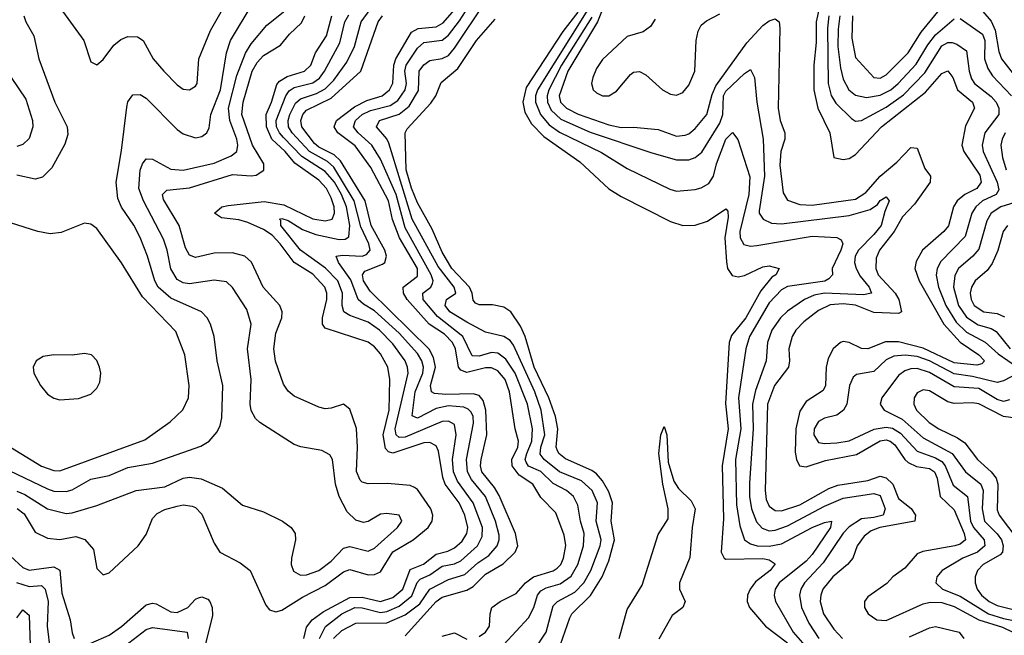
# Model space of a CAD drawing. Header units: inches. Extents: x 884549 to 1028252, y 526810 to 653624.
# Tile 746 of 1056: x 1002319 to 1005513, y 590440 to 592437. Entities that reach past the tile are written whole.
import ezdxf

# ---------------------------------------------------------------- set-up
doc = ezdxf.new("R2010")
doc.units = ezdxf.units.IN
doc.header["$MEASUREMENT"] = 0
doc.layers.add('B0509', color=7, linetype='Continuous')

msp = doc.modelspace()

# ---------------------------------------------------------------- linework, layer by layer
at = {"layer": 'B0509', "color": 5}
for points, elevation in [([(1002450, 592477.4), (1002526.9, 592370), (1002550, 592301), (1002570, 592290.8), (1002590, 592307.7), (1002625.2, 592354.8), (1002647.1, 592372.8), (1002670, 592382.4), (1002702, 592382), (1002720.3, 592370), (1002752, 592310), (1002786.5, 592270), (1002830, 592226.4), (1002850, 592212.4), (1002870, 592209.3), (1002890, 592221.7), (1002895, 592230), (1002900.8, 592310), (1002937.9, 592402.1), (1003003.2, 592516.8)], 2180), ([(1003850, 590367.2), (1003970, 590497), (1003987, 590530), (1003999.1, 590570), (1004010, 590584.1), (1004026.4, 590593.6), (1004072.7, 590607.3), (1004107.8, 590632.2), (1004129.2, 590670), (1004147.8, 590730), (1004150, 590769.9), (1004138.2, 590810), (1004130, 590862.3), (1004116, 590890), (1004093.1, 590910), (1004050, 590932.5), (1004010, 590971), (1003969.1, 590989.1), (1003961.7, 591001.7), (1003959, 591010), (1003964.2, 591030), (1003980.5, 591070), (1003982, 591110), (1003965.9, 591190), (1003925.8, 591290), (1003895.8, 591335.8), (1003870, 591355.1), (1003850, 591357.1), (1003810, 591345.4), (1003786.5, 591346.5), (1003757, 591410), (1003674.6, 591474.6), (1003628, 591530), (1003626.7, 591550), (1003653.3, 591570), (1003658.4, 591581.6), (1003660.6, 591590), (1003654.4, 591610), (1003570, 591761.6), (1003540.3, 591870), (1003490, 591985.1), (1003461.6, 592030), (1003416.9, 592070), (1003402.1, 592090), (1003408, 592110), (1003430, 592130), (1003457.3, 592142.7), (1003520.8, 592159.2), (1003545.3, 592174.7), (1003569.8, 592210.2), (1003573.4, 592230), (1003569, 592270), (1003572.9, 592290), (1003610, 592344.6), (1003630, 592363.1), (1003690, 592370.6), (1003710, 592387.6), (1003746.3, 592433.7), (1003794.9, 592510)], 1960), ([(1004224.5, 592510), (1004193.2, 592430), (1004097.4, 592270), (1004069.2, 592190), (1004073.2, 592170), (1004093.3, 592150), (1004130.3, 592130.3), (1004230, 592096.3), (1004270, 592087.8), (1004310, 592088.7), (1004390, 592081.5), (1004450, 592059.7), (1004477.7, 592062.3), (1004490, 592067.2), (1004510, 592084.7), (1004548.2, 592130), (1004565.3, 592194.7), (1004577.5, 592222.5), (1004677.7, 592362.3), (1004730, 592418.5), (1004750, 592433.1), (1004770, 592439.6), (1004782.7, 592430), (1004785.2, 592410), (1004779.3, 592150), (1004785.5, 592110), (1004800.6, 592070), (1004800.6, 592050), (1004787.4, 592010), (1004785, 591965), (1004795.4, 591875.4), (1004810, 591851.4), (1004850, 591838), (1004890, 591835.1), (1005030, 591854.9), (1005063.7, 591876.3), (1005110, 591929.3), (1005164.6, 591975.4), (1005210, 592023.2), (1005230, 592020.3), (1005254.6, 591954.6), (1005273.1, 591930), (1005272.4, 591910), (1005221.7, 591838.3), (1005182.4, 591797.6), (1005155, 591750), (1005108.4, 591690), (1005096.8, 591663.2), (1005095.5, 591630), (1005103.5, 591610), (1005159.1, 591550), (1005170.9, 591529.1), (1005178.9, 591490), (1005170, 591484.6), (1005090, 591487.4), (1005030, 591510.6), (1004990, 591515.1), (1004948.1, 591511.9), (1004910, 591493.4), (1004862.7, 591457.3), (1004836.6, 591430), (1004824.8, 591410), (1004813.9, 591370), (1004816.3, 591330), (1004812.3, 591310), (1004767.7, 591250), (1004744.7, 591190), (1004736.6, 590910), (1004740.7, 590880.7), (1004750, 590858.6), (1004770, 590844.7), (1004790, 590843.8), (1004850, 590863.1), (1004944, 590916), (1004972.9, 590927), (1005070, 590942), (1005110, 590956), (1005130, 590951.3), (1005151.3, 590930), (1005170, 590884.2), (1005210.9, 590850.9), (1005224.6, 590830), (1005223, 590810), (1005109.5, 590790), (1005081, 590779), (1005058, 590762), (1005035.3, 590730), (1005021, 590690), (1005004.1, 590670), (1004956.5, 590630), (1004924.5, 590590), (1004917.1, 590570), (1004916, 590550), (1004926.6, 590510), (1004959.5, 590459.5), (1004988.2, 590430)], 1980), ([(1004920.2, 592510), (1004902.4, 592430), (1004902.8, 592362.8), (1004894.8, 592290), (1004895.2, 592210), (1004907.8, 592150), (1004946.9, 592070), (1004959.3, 591990), (1004990, 591984.1), (1005010, 591987.2), (1005030, 592000.4), (1005114.3, 592090), (1005257.3, 592202.7), (1005310, 592262.8), (1005330, 592271.1), (1005345.5, 592250), (1005360.8, 592210), (1005409.6, 592170), (1005415.9, 592150), (1005386.5, 592093.5), (1005375.2, 592030), (1005381.2, 592010), (1005432.9, 591933), (1005437.7, 591910), (1005423.3, 591890), (1005385.1, 591870), (1005360.3, 591850), (1005348, 591830), (1005331.2, 591768.8), (1005316.3, 591750), (1005247.5, 591690), (1005226.7, 591653.3), (1005222.5, 591630), (1005236, 591590), (1005316.2, 591450), (1005370, 591390.8), (1005430.4, 591350), (1005448.1, 591330), (1005439.7, 591320.3), (1005423.9, 591316.1), (1005350, 591323.5), (1005250, 591372), (1005170, 591392.6), (1005127.7, 591392.3), (1005070, 591369.9), (1005050, 591370.3), (1005010, 591389.9), (1004990, 591393.7), (1004981.5, 591390), (1004957.9, 591370), (1004941.7, 591338.3), (1004935.4, 591310), (1004933, 591250), (1004925.6, 591234.4), (1004870, 591199), (1004850, 591167.5), (1004836.3, 591110), (1004834.7, 591034.7), (1004838.6, 591010), (1004848.7, 590990), (1004870, 590986.1), (1004932.3, 591007.7), (1005033.5, 591026.5), (1005110, 591070.9), (1005130, 591073.9), (1005142.1, 591070), (1005158, 591058), (1005190, 591010.1), (1005201.2, 591001.2), (1005228.2, 590988.2), (1005270, 590981.4), (1005286.6, 590970), (1005295.1, 590950), (1005304.3, 590890), (1005350, 590847.3), (1005382.4, 590770), (1005386.7, 590750), (1005370, 590736.2), (1005352, 590730), (1005248.3, 590711.7), (1005230, 590704.2), (1005190, 590657.9), (1005151, 590630), (1005131.7, 590608.3), (1005070, 590565), (1005059.6, 590550), (1005059.4, 590530), (1005070.6, 590510), (1005099.2, 590490), (1005130, 590488.6), (1005250, 590542.4), (1005272.7, 590547.3), (1005310, 590546.5), (1005350, 590533.9), (1005430.5, 590490), (1005506.4, 590466.4), (1005539.9, 590450)], 2020), ([(1002285.3, 590974.7), (1002410, 590914.9), (1002430, 590907.8), (1002470, 590906.2), (1002490, 590912.1), (1002550, 590946.5), (1002610, 590958.8), (1002670, 590984.3), (1002750, 590998.4), (1002906.4, 591053.6), (1002933.5, 591070), (1002960, 591100), (1002970, 591120.5), (1002974.5, 591145.5), (1002978.5, 591250), (1002959.9, 591330), (1002949.9, 591410), (1002938.1, 591450), (1002927.5, 591470), (1002908.9, 591490), (1002810, 591533.6), (1002768.8, 591570), (1002758.2, 591590), (1002734.4, 591670), (1002710, 591730.8), (1002690, 591771.2), (1002649.4, 591829.4), (1002637.5, 591857.5), (1002631.9, 591910), (1002650, 592013.4), (1002666.9, 592153.1), (1002670, 592170.4), (1002686.8, 592193.2), (1002710, 592194.3), (1002730, 592183), (1002830, 592081.2), (1002850, 592066.5), (1002890, 592054.2), (1002910, 592058.5), (1002926.3, 592070), (1002933.8, 592086.2), (1002938.9, 592130), (1002970.4, 592210), (1002990.5, 592329.5), (1003002.8, 592370), (1003073.8, 592486.2)], 2160), ([(1003986.5, 590390), (1004027.2, 590450), (1004050, 590536.1), (1004063.6, 590550), (1004120.2, 590579.8), (1004149.2, 590610.8), (1004171.4, 590650), (1004202.5, 590730), (1004205.2, 590750), (1004189, 590810), (1004193.2, 590870), (1004175.5, 590910), (1004141.4, 590941.4), (1004070, 590970.2), (1004019.9, 591010), (1004007.2, 591027.2), (1004009.2, 591050), (1004022.5, 591090), (1004010.7, 591170), (1003990.3, 591230), (1003921.3, 591381.3), (1003910, 591396.5), (1003890, 591409.3), (1003830, 591423.4), (1003770, 591455.5), (1003714.2, 591490), (1003699.4, 591510), (1003704.1, 591530), (1003734.1, 591550), (1003728.9, 591570), (1003677, 591637), (1003592.6, 591790), (1003516.5, 592036.5), (1003510, 592050.8), (1003476.7, 592090), (1003485.8, 592110), (1003550, 592130.9), (1003582.7, 592157.3), (1003612.3, 592207.7), (1003615, 592270), (1003630, 592291.2), (1003650, 592305.2), (1003690, 592311.8), (1003710, 592320.9), (1003730, 592345), (1003830, 592495.6)], 1940), ([(1005410, 592504.2), (1005470, 592432.1), (1005483, 592403), (1005494.6, 592334.6), (1005503.1, 592310), (1005610, 592173.6)], 2080), ([(1002310, 590907.6), (1002336.5, 590896.5), (1002410, 590850.7), (1002470, 590834.8), (1002490, 590836.9), (1002570, 590860.9), (1002697.4, 590910), (1002790, 590922.2), (1002850, 590950.1), (1002870, 590953), (1002908, 590948), (1002977.1, 590917.1), (1003042.3, 590862.3), (1003110, 590840.7), (1003172.2, 590810), (1003199.6, 590790), (1003212.3, 590770), (1003214.2, 590750), (1003200.6, 590690), (1003200.2, 590670), (1003207.9, 590647.9), (1003230, 590635.4), (1003250, 590636.2), (1003290, 590650.6), (1003330, 590680.1), (1003370, 590722.5), (1003390, 590728), (1003450, 590713.1), (1003470, 590722.4), (1003544.7, 590790), (1003558.3, 590810), (1003549.6, 590829.6), (1003510, 590835), (1003490, 590833), (1003450, 590809.8), (1003434.1, 590805.9), (1003410, 590813.7), (1003381.1, 590841.1), (1003355.4, 590890), (1003343.5, 590930), (1003333.6, 591010), (1003325.1, 591025.1), (1003299.4, 591039.4), (1003231.4, 591051.4), (1003210, 591059.3), (1003098.5, 591130), (1003083.7, 591143.7), (1003069.9, 591169.9), (1003067.3, 591190), (1003069.9, 591270), (1003058.5, 591370), (1003069.9, 591450), (1003056.6, 591496.6), (1003010, 591568.9), (1002990, 591586.8), (1002950, 591592.5), (1002870, 591580.8), (1002850, 591584), (1002830, 591594.4), (1002809.3, 591629.3), (1002798.2, 591690), (1002785.8, 591725.8), (1002720.8, 591850), (1002705.5, 591890), (1002710.6, 591949.4), (1002717.8, 591970), (1002730, 591985.5), (1002750, 591984.7), (1002810, 591951.9), (1002850, 591949.4), (1002950, 591972.1), (1003004.9, 591995.1), (1003024, 592010), (1003026.8, 592030), (1003023.5, 592050), (1003000.6, 592110), (1002996.8, 592150), (1003023.5, 592256.5), (1003051.5, 592328.5), (1003070, 592358.7), (1003120.8, 592419.2), (1003184.3, 592470)], 2140), ([(1002333, 592450), (1002339, 592430), (1002365.4, 592385.4), (1002381.1, 592310), (1002433.5, 592170), (1002473.1, 592090), (1002475.4, 592064.6), (1002466.1, 592033.9), (1002423.2, 591956.8), (1002393.5, 591926.5), (1002370, 591920.2), (1002310, 591933.4)], 2160), ([(1002311.6, 590851.6), (1002333.9, 590833.9), (1002370, 590775), (1002410, 590755.1), (1002450, 590750.7), (1002501.1, 590761.1), (1002530.4, 590750.4), (1002558.3, 590718.3), (1002570, 590657), (1002590, 590635.8), (1002610, 590642.4), (1002704.1, 590730), (1002730, 590767.1), (1002750, 590818.6), (1002765.1, 590834.9), (1002790, 590848.4), (1002830, 590859.1), (1002850, 590862.9), (1002879.3, 590859.3), (1002890, 590855), (1002910, 590832.8), (1002950, 590739), (1002968.7, 590710), (1003034.8, 590674.8), (1003066.7, 590650), (1003118.2, 590538.2), (1003130, 590522.4), (1003150, 590515.8), (1003170, 590522), (1003236.3, 590563.7), (1003310, 590601.4), (1003370, 590646.5), (1003390, 590653), (1003450, 590636.2), (1003470, 590637.4), (1003490, 590645.6), (1003529.6, 590710.4), (1003595.5, 590750), (1003644.3, 590790), (1003657.1, 590810), (1003659, 590830), (1003652.6, 590850), (1003610, 590912.9), (1003599.9, 590919.9), (1003585.9, 590925.9), (1003512.5, 590932.5), (1003450, 590931.9), (1003430, 590936.8), (1003423.4, 590943.4), (1003411.2, 590971.2), (1003415.3, 591050), (1003411.3, 591111.3), (1003390, 591174.2), (1003370, 591189.8), (1003330, 591176.8), (1003310, 591175.2), (1003290, 591180.2), (1003210, 591215.7), (1003190, 591231.9), (1003175, 591255), (1003149.2, 591329.2), (1003143.7, 591370), (1003150, 591420.5), (1003169.8, 591470), (1003170.4, 591490), (1003163.4, 591510), (1003109, 591570), (1003071.1, 591651.1), (1003050, 591670.3), (1003010, 591680.9), (1002950, 591680.3), (1002890, 591665.5), (1002870, 591673.7), (1002857.2, 591697.2), (1002836.2, 591770), (1002785.8, 591854.2), (1002782.8, 591870), (1002796.3, 591883.7), (1002870, 591891.9), (1003010, 591935.1), (1003069.6, 591930.4), (1003086.6, 591933.4), (1003111.3, 591948.7), (1003111, 591970), (1003074.7, 592030), (1003040.2, 592130), (1003043.8, 592170), (1003073.3, 592270), (1003090, 592298.9), (1003110, 592321.5), (1003165.4, 592354.6), (1003194.1, 592390), (1003233.1, 592426.9), (1003244.5, 592450)], 2120), ([(1003240.6, 590430), (1003250, 590466.3), (1003268.4, 590490), (1003303.7, 590516.3), (1003390, 590562.5), (1003430, 590564.1), (1003490, 590550), (1003530, 590563), (1003562.2, 590590), (1003586, 590654), (1003629, 590671), (1003670, 590703.7), (1003707.4, 590712.6), (1003730, 590723.9), (1003754.3, 590745.7), (1003769.4, 590770), (1003772.5, 590790), (1003762.9, 590830), (1003744.3, 590870), (1003699.8, 590930), (1003691.8, 590951.8), (1003677.3, 591037.3), (1003670, 591054.9), (1003650, 591065.4), (1003630, 591064.4), (1003530, 591031.3), (1003515.6, 591035.6), (1003505.9, 591045.9), (1003498.1, 591090), (1003517.2, 591170), (1003519.8, 591270), (1003513.3, 591310), (1003490, 591353.2), (1003470, 591376.2), (1003450, 591390.7), (1003310, 591437), (1003301.9, 591450), (1003301.1, 591470), (1003315.5, 591530), (1003315.7, 591550), (1003309.3, 591570), (1003270, 591611.9), (1003209.1, 591649.1), (1003164.2, 591710), (1003137.9, 591737.9), (1003110, 591756.4), (1003059.2, 591779.2), (1003030, 591787.6), (1002974.4, 591794.4), (1002951.2, 591810), (1002974.8, 591830), (1002995, 591835), (1003112.4, 591847.6), (1003176.4, 591836.4), (1003270, 591791.7), (1003310, 591784.7), (1003333.1, 591790), (1003340.3, 591810), (1003339.1, 591830), (1003330, 591859.9), (1003314.2, 591890), (1003290, 591916.3), (1003212.2, 591972.2), (1003180.9, 592010), (1003137.3, 592050), (1003119.7, 592090), (1003118.7, 592130), (1003136.2, 592170), (1003153.3, 592226.7), (1003161.8, 592238.1), (1003186.5, 592253.5), (1003243, 592270), (1003263.5, 592290), (1003279.3, 592330), (1003314.9, 592385.1), (1003332.1, 592450)], 2080), ([(1003291.7, 590430), (1003311.7, 590468.3), (1003364.4, 590510), (1003406.8, 590530), (1003430, 590529.2), (1003490, 590514.3), (1003510, 590517.4), (1003550, 590534.7), (1003591.7, 590568.3), (1003608.2, 590611.8), (1003617.7, 590622.3), (1003650, 590635.7), (1003690, 590664.2), (1003730, 590672.2), (1003750, 590681.9), (1003804.5, 590730), (1003819.7, 590760.3), (1003820.9, 590790), (1003790.4, 590870), (1003739.7, 590939.7), (1003726.3, 590970), (1003722.6, 591010), (1003735.2, 591090), (1003730, 591123.5), (1003710, 591134.7), (1003690, 591133.2), (1003570, 591083), (1003550, 591081.9), (1003540.1, 591090), (1003536.7, 591110), (1003579, 591290), (1003577.6, 591310), (1003569.6, 591330), (1003530, 591385.6), (1003486.4, 591430), (1003450, 591455.7), (1003390, 591477.8), (1003370.4, 591490), (1003365.3, 591510), (1003366.3, 591550), (1003350.7, 591590), (1003311.3, 591631.3), (1003230.5, 591690), (1003166.7, 591770), (1003165.8, 591785.8), (1003161.5, 591790), (1003170, 591792.3), (1003190, 591785.6), (1003236.9, 591756.9), (1003280.2, 591740.2), (1003355.4, 591724.6), (1003374.6, 591725.4), (1003386.9, 591733.1), (1003390, 591770), (1003378.9, 591830), (1003363.6, 591870), (1003340.1, 591910), (1003310, 591945.3), (1003234, 591994), (1003174.9, 592054.9), (1003161.7, 592070), (1003152.5, 592090), (1003151.1, 592110), (1003182.3, 592190), (1003193.2, 592206.8), (1003210, 592216.9), (1003270, 592232), (1003292, 592248), (1003308.4, 592270), (1003357.4, 592362.6), (1003373.4, 592430), (1003386.6, 592453.4)], 2060), ([(1003336.8, 590430), (1003364.1, 590455.9), (1003410, 590478.9), (1003510, 590480.7), (1003570, 590506), (1003617.4, 590542.6), (1003649.8, 590590.2), (1003710, 590621.3), (1003763, 590637), (1003805.3, 590674.8), (1003840.8, 590699.2), (1003867.8, 590730), (1003874.7, 590750), (1003874.7, 590765.3), (1003862.6, 590810), (1003829.7, 590890), (1003785, 590945), (1003771.3, 590970), (1003768.5, 591010), (1003791.7, 591128.3), (1003790.4, 591150), (1003783.8, 591163.8), (1003774, 591174), (1003759.8, 591179.8), (1003710, 591184.6), (1003670, 591176.1), (1003610, 591144.8), (1003592, 591152), (1003602.3, 591230), (1003626.9, 591290), (1003628.8, 591310), (1003623.5, 591330), (1003610, 591354.2), (1003550, 591420.8), (1003470, 591492.4), (1003434, 591514), (1003417.2, 591530), (1003393.2, 591593.2), (1003353.5, 591650), (1003345.8, 591670), (1003366.6, 591673.4), (1003430, 591670.4), (1003444.4, 591675.6), (1003455.7, 591690), (1003452, 591710), (1003425.8, 591765.8), (1003404.1, 591850), (1003338.6, 591958.6), (1003317.3, 591977.3), (1003259.1, 592010), (1003203.1, 592070), (1003190.8, 592090), (1003189.8, 592110), (1003195.3, 592130), (1003213.4, 592166.6), (1003230, 592180.6), (1003282.5, 592197.5), (1003310, 592212.7), (1003338.6, 592241.4), (1003380.8, 592299.2), (1003405.1, 592350), (1003426.7, 592430), (1003455.6, 592470)], 2040), ([(1003570, 590438.7), (1003670, 590550.1), (1003690, 590563.6), (1003770, 590586.9), (1003790, 590598.7), (1003830, 590638), (1003887.8, 590672.3), (1003926.2, 590710), (1003934.7, 590730), (1003927.7, 590770), (1003874.1, 590894.1), (1003859.6, 590919.6), (1003818.2, 590970), (1003814, 590990), (1003816.1, 591010), (1003834.5, 591090), (1003831, 591171), (1003822.3, 591202.3), (1003810, 591217.7), (1003790, 591223.9), (1003701, 591221), (1003664.3, 591224.3), (1003654.6, 591230), (1003652.1, 591250), (1003668.1, 591310), (1003661.3, 591341.3), (1003647.9, 591367.9), (1003456.5, 591556.5), (1003434.7, 591590), (1003431.2, 591610), (1003438.8, 591621.2), (1003495.8, 591644.2), (1003503.7, 591650), (1003509.5, 591670), (1003503.5, 591690), (1003458.9, 591770), (1003439.7, 591850), (1003359.5, 591979.5), (1003339.2, 591999.2), (1003290, 592023.5), (1003275.2, 592035.2), (1003234.7, 592090), (1003230.9, 592110), (1003237.9, 592130), (1003250, 592143.7), (1003330, 592183.2), (1003426.3, 592270), (1003482.1, 592430), (1003496.4, 592450)], 2020), ([(1003810, 590436.1), (1003830, 590450.7), (1003843.4, 590470), (1003844.9, 590510), (1003850.6, 590530), (1003877.7, 590550), (1003930, 590575.2), (1003959.6, 590610), (1003985.5, 590630), (1004050, 590649.6), (1004062, 590658), (1004074.2, 590670), (1004083.5, 590690), (1004090.9, 590730.9), (1004085.2, 590765.2), (1004057.8, 590837.8), (1004010, 590887.6), (1003983.5, 590930), (1003939.3, 590959.3), (1003917.1, 590990), (1003916, 591010), (1003934.9, 591050), (1003937.5, 591070), (1003925.8, 591110), (1003908.1, 591230), (1003894, 591270), (1003870, 591298.3), (1003850, 591307.6), (1003830, 591307.5), (1003770, 591292.8), (1003750, 591299.8), (1003743, 591310), (1003733.2, 591370), (1003723.5, 591390), (1003697.3, 591417.3), (1003647.5, 591450), (1003575.8, 591530), (1003564.5, 591550), (1003563.3, 591570), (1003610, 591605.6), (1003609.5, 591630), (1003550.8, 591730), (1003529, 591789), (1003515.7, 591850), (1003458, 591958), (1003407.8, 592027.8), (1003351.2, 592070), (1003338.9, 592090), (1003346.5, 592110), (1003405, 592155), (1003445.1, 592174.9), (1003494.5, 592190), (1003518.8, 592210), (1003529.1, 592230.9), (1003532.7, 592290), (1003538.8, 592310), (1003590, 592397), (1003611.6, 592408.4), (1003670, 592414.1), (1003692.6, 592427.4), (1003730, 592468.9)], 1980), ([(1004130, 592461.8), (1004080.9, 592399.1), (1003962.4, 592217.6), (1003950.9, 592170), (1003957.3, 592137.3), (1003979.7, 592099.7), (1004018.8, 592058.8), (1004136.4, 591976.4), (1004230, 591888.7), (1004270, 591863.3), (1004430, 591782.6), (1004470, 591769.4), (1004510, 591770.2), (1004550, 591783.5), (1004610, 591823.6), (1004615.7, 591815.7), (1004617.1, 591797.1), (1004606.6, 591730), (1004611.3, 591651.3), (1004614.6, 591630), (1004630, 591607), (1004650, 591602.9), (1004670, 591607.7), (1004730, 591635.3), (1004750, 591638.4), (1004782, 591630), (1004771.9, 591610), (1004758.5, 591601.5), (1004722.6, 591557.4), (1004674.5, 591470), (1004627.8, 591412.2), (1004620.3, 591390), (1004608.3, 591191.7), (1004617.5, 591110), (1004598.1, 590990), (1004601.7, 590818.3), (1004594.5, 590710), (1004604.2, 590690), (1004610, 590686.9), (1004729.1, 590689.1), (1004750, 590685.1), (1004770, 590672.2), (1004753.2, 590650), (1004706.2, 590613.8), (1004688.5, 590590), (1004679.7, 590570), (1004678.4, 590550), (1004686.6, 590530), (1004738.6, 590470), (1004810, 590416)], 1920), ([(1004162.1, 592470), (1003998.4, 592210), (1003992.2, 592190), (1003992.2, 592170), (1004008.3, 592130), (1004036.2, 592096.2), (1004070, 592071.9), (1004206.4, 592006.4), (1004290, 591954.2), (1004427.8, 591887.8), (1004450, 591881.2), (1004510, 591885.9), (1004530, 591891.4), (1004554.6, 591905.4), (1004569, 591930), (1004579.1, 591970), (1004609.2, 592050), (1004631.5, 592071.5), (1004648.7, 592048.7), (1004687.7, 591927.7), (1004684.6, 591870), (1004655, 591750), (1004656.5, 591730), (1004668.3, 591708.3), (1004690, 591702.6), (1004710, 591704.3), (1004890, 591734.6), (1004970, 591731.2), (1004983.3, 591723.3), (1004988.5, 591710), (1004982.7, 591690), (1004954, 591630), (1004955, 591610), (1004943.7, 591596.3), (1004930.7, 591589.3), (1004810, 591571.3), (1004790, 591560.8), (1004750, 591519), (1004686.5, 591410), (1004674.5, 591370), (1004651, 591210), (1004658.2, 591110), (1004640.5, 591010), (1004643.8, 590863.8), (1004655.3, 590795.3), (1004669.7, 590750), (1004690, 590736.3), (1004710.7, 590730.7), (1004750, 590729), (1004790, 590737.2), (1004890, 590790.3), (1004930, 590806.4), (1004951.8, 590810), (1004949.5, 590790), (1004890, 590702.1), (1004870, 590680.9), (1004782.4, 590610), (1004769.1, 590590), (1004766.3, 590570), (1004770.6, 590550), (1004827.8, 590450), (1004881.3, 590390)], 1940), ([(1004174.8, 592445.2), (1004076.6, 592290), (1004036, 592210), (1004029.9, 592190), (1004031.2, 592170), (1004043.6, 592143.6), (1004074.9, 592114.9), (1004170, 592072), (1004370, 592005), (1004450, 591983.1), (1004490, 591982.2), (1004510.2, 591989.8), (1004532.1, 592007.9), (1004590, 592101.2), (1004600.1, 592130), (1004601.6, 592190), (1004610, 592205.3), (1004670, 592263.1), (1004690, 592275.2), (1004702.7, 592250), (1004710.1, 592170), (1004731.1, 592050), (1004734.9, 591930), (1004717.5, 591817.5), (1004717.6, 591810), (1004730.1, 591790.1), (1004757.4, 591777.4), (1004790, 591775.1), (1005010, 591801.6), (1005078.1, 591821.9), (1005101.8, 591838.2), (1005110, 591850.7), (1005130, 591862.3), (1005139.2, 591850), (1005124.7, 591815.3), (1005113, 591770), (1005090, 591740.1), (1005039.6, 591690), (1005029.5, 591670), (1005027.3, 591650), (1005031.7, 591630), (1005045, 591605), (1005074.8, 591570), (1005081.6, 591550), (1005055.6, 591544.4), (1004930, 591550), (1004896.4, 591543.6), (1004864.7, 591530), (1004810, 591491.6), (1004787.2, 591470), (1004759.1, 591430), (1004745.2, 591390), (1004740.3, 591330), (1004705.5, 591234.5), (1004696.1, 591190), (1004698.7, 591110), (1004685.9, 590934.1), (1004686.6, 590890), (1004693.1, 590850), (1004708.6, 590808.6), (1004727.2, 590787.2), (1004750, 590779.3), (1004770, 590780.9), (1004810, 590795.6), (1004930, 590858.5), (1004990, 590884.5), (1005090, 590900.6), (1005110, 590893.8), (1005126.1, 590850), (1005119.9, 590830), (1005090, 590821.9), (1005050, 590818.1), (1005010, 590792.1), (1004990, 590771.7), (1004925, 590675), (1004865.1, 590610), (1004852.7, 590590), (1004848, 590570), (1004855.4, 590530), (1004879.2, 590479.2), (1004911.4, 590430)], 1960), ([(1004380.8, 592439.2), (1004364.8, 592415.2), (1004341.6, 592398.4), (1004290, 592383.2), (1004210, 592308.2), (1004190, 592278.7), (1004178, 592250), (1004174.4, 592230), (1004179.6, 592210), (1004190, 592199.7), (1004210, 592190.5), (1004230, 592190.1), (1004255, 592205), (1004300.3, 592259.7), (1004310, 592267), (1004330, 592268.9), (1004350, 592258), (1004404.6, 592210), (1004430, 592195.4), (1004450, 592192.6), (1004470, 592201.2), (1004490, 592224.9), (1004508.5, 592270), (1004513.5, 592370), (1004520.2, 592399.8), (1004530, 592419.1), (1004546.8, 592433.2), (1004590, 592455.9)], 2020), ([(1004943.7, 592450), (1004939.4, 592410), (1004941.8, 592230), (1004951.4, 592191.4), (1004966.5, 592166.5), (1005016.6, 592116.6), (1005030, 592108.2), (1005050, 592110.5), (1005130, 592153.3), (1005186.1, 592193.9), (1005254.8, 592265.2), (1005310, 592352.7), (1005330, 592363.3), (1005343.2, 592363.2), (1005358.4, 592358.4), (1005390, 592336.6), (1005398.2, 592270), (1005405.9, 592245.9), (1005415.9, 592230), (1005470, 592188.6), (1005486.1, 592170), (1005495.2, 592150), (1005494.4, 592130), (1005449.4, 592070), (1005440.9, 592030), (1005443.8, 592010), (1005489.1, 591910), (1005495.2, 591884.8), (1005486.5, 591870), (1005442, 591850), (1005420.1, 591830), (1005407.8, 591810), (1005385.6, 591734.4), (1005306.7, 591653.3), (1005295.1, 591630), (1005291.4, 591608.6), (1005299.7, 591570), (1005322.6, 591510), (1005356, 591456), (1005390, 591423.5), (1005450.7, 591390.7), (1005493, 591353), (1005555.9, 591310)], 2040), ([(1004979.1, 592450), (1004973.7, 592406.3), (1004972.8, 592350), (1004981.5, 592281.5), (1004990, 592244.6), (1005008.2, 592210), (1005030, 592192.8), (1005065.2, 592185.2), (1005110, 592192), (1005144.6, 592210), (1005168.7, 592230), (1005227, 592293), (1005264.5, 592355.5), (1005290, 592388.1), (1005350, 592439.7)], 2060), ([(1005020.3, 592450), (1005017.7, 592377.7), (1005030, 592314.4), (1005090, 592250.1), (1005110, 592247.4), (1005130, 592258), (1005201, 592330), (1005242.9, 592397.1), (1005297.6, 592462.4)], 2080), ([(1004073.3, 590410), (1004103.2, 590496.8), (1004110.3, 590510), (1004170.3, 590569.7), (1004208.2, 590630), (1004230, 590681.9), (1004249, 590750), (1004237.7, 590810), (1004241.5, 590870), (1004230, 590905.4), (1004210, 590941), (1004190, 590964.1), (1004174.5, 590974.5), (1004090, 591012.3), (1004067.7, 591030), (1004062.3, 591042.3), (1004059.5, 591050), (1004065, 591110), (1004056.9, 591150), (1004035.8, 591210), (1003988, 591310), (1003958.8, 591410), (1003943.4, 591443.4), (1003911.8, 591490), (1003890, 591504.8), (1003852.5, 591512.5), (1003810, 591511.8), (1003797.4, 591517.4), (1003790, 591527.1), (1003787.1, 591550), (1003778.6, 591570), (1003721.3, 591630), (1003690, 591683), (1003657.4, 591757.4), (1003610, 591843.2), (1003590, 591890.4), (1003573.1, 591950), (1003569.4, 592070), (1003576.5, 592083.5), (1003653.3, 592166.7), (1003668.7, 592190), (1003686.8, 592233.2), (1003740.5, 592279.5), (1003800.4, 592370), (1003861.4, 592438.6)], 1920), ([(1005370, 592441.3), (1005441.4, 592390), (1005449.3, 592370), (1005448.4, 592310), (1005458.7, 592278.7), (1005474.8, 592254.8), (1005536.1, 592190)], 2060), ([(1002291.8, 592250), (1002339.2, 592179.2), (1002361.4, 592110), (1002362.5, 592090), (1002350, 592052.3), (1002330, 592031.9), (1002310, 592026.4)], 2140), ([(1005515.8, 592070), (1005505.4, 592050), (1005501.5, 592030), (1005506.6, 591990), (1005518.7, 591950)], 2060), ([(1005563.9, 591850), (1005501.9, 591830), (1005470.5, 591809.5), (1005455.7, 591784.3), (1005430, 591693.2), (1005411, 591670), (1005364.6, 591630), (1005352.6, 591607.3), (1005348.3, 591570), (1005363.6, 591510), (1005390, 591472), (1005427.7, 591447.7), (1005470, 591435.5), (1005486.2, 591426.2), (1005531.9, 591370)], 2060), ([(1002290, 591050.1), (1002390, 590988.7), (1002430, 590974.3), (1002450, 590973.7), (1002725.5, 591074.5), (1002807.4, 591132.6), (1002848.9, 591171.1), (1002867.3, 591210), (1002869.4, 591250), (1002855.4, 591350), (1002825.9, 591425.9), (1002718, 591538), (1002650, 591648.2), (1002570, 591759.8), (1002550, 591773.7), (1002530, 591776.8), (1002453.7, 591746.4), (1002417.8, 591742.2), (1002378, 591750), (1002290, 591778)], 2180), ([(1005522.9, 591770), (1005509.3, 591750), (1005491.6, 591688.4), (1005473.7, 591646.3), (1005456.8, 591623.2), (1005418.2, 591590), (1005406.4, 591570), (1005402.3, 591550), (1005404.8, 591530), (1005414.7, 591510), (1005446.8, 591490), (1005490, 591484.3), (1005513.8, 591473.8)], 2080), ([(1005558, 591290), (1005510, 591265.1), (1005490, 591259.8), (1005410, 591279.7), (1005350, 591288.2), (1005270, 591330.8), (1005230, 591345.1), (1005190.7, 591349.3), (1005154.2, 591345.8), (1005130, 591333.3), (1005090, 591296.3), (1005033.4, 591286.6), (1005022.1, 591277.9), (1005010.1, 591250), (1005002.1, 591190), (1004990.8, 591170), (1004970, 591154.5), (1004930, 591144.4), (1004910, 591134.2), (1004896.3, 591110), (1004894.4, 591090), (1004910, 591065.9), (1004930, 591062.4), (1004970, 591064.8), (1005010, 591071.3), (1005090.9, 591109.1), (1005130, 591115), (1005150, 591112.1), (1005176.1, 591096.1), (1005230, 591037.8), (1005290, 591015.9), (1005310, 591003.5), (1005320.7, 590990), (1005346.7, 590926.7), (1005392.8, 590890), (1005402.7, 590810), (1005413.2, 590790), (1005447.2, 590750), (1005449.4, 590730), (1005425.3, 590710), (1005378, 590690), (1005311.5, 590650), (1005293.8, 590630), (1005290.1, 590610), (1005311.8, 590590), (1005370, 590566.9), (1005461.7, 590510), (1005510, 590494.5), (1005596.8, 590476.8)], 2040), ([(1005530, 591203.5), (1005510, 591198.4), (1005490, 591205.3), (1005430, 591240.3), (1005350, 591246.5), (1005270, 591293.2), (1005230, 591305.6), (1005210, 591304.7), (1005190, 591297.6), (1005170, 591282.6), (1005115.1, 591210), (1005110.1, 591190), (1005122.7, 591170), (1005181.4, 591141.4), (1005250, 591080.5), (1005343.6, 591030), (1005386.9, 590970), (1005436, 590930), (1005444.6, 590910), (1005440.6, 590850), (1005448.5, 590810), (1005490, 590768.9), (1005503.4, 590750), (1005509.5, 590730), (1005506.7, 590710), (1005499.3, 590700.7), (1005443.9, 590670), (1005426.1, 590650), (1005417.9, 590630), (1005417.7, 590610), (1005424.5, 590590), (1005439.2, 590570), (1005463.5, 590550), (1005490, 590536.4), (1005550, 590521.3)], 2060), ([(1005550, 591144.4), (1005509.8, 591149.8), (1005430, 591190.5), (1005410, 591194.1), (1005350, 591192.5), (1005330, 591197.7), (1005270, 591233.1), (1005250, 591236.4), (1005230, 591226.6), (1005220.4, 591210), (1005219.6, 591190), (1005228.3, 591170), (1005268.6, 591130), (1005299.8, 591110), (1005360.9, 591080.9), (1005384.2, 591064.2), (1005425.9, 591010), (1005470.2, 590970.2), (1005485.8, 590950), (1005492.2, 590930), (1005490, 590847.1), (1005496.4, 590830), (1005556.5, 590750)], 2080), ([(1004263.1, 590430), (1004290, 590523.8), (1004337.7, 590602.3), (1004390, 590766.8), (1004422, 590818), (1004422.8, 590850), (1004405.1, 590930), (1004392.3, 591030), (1004398.4, 591090), (1004410, 591117.3), (1004418.7, 591090), (1004422.3, 591002.3), (1004440.5, 590940.5), (1004456, 590916), (1004496.7, 590876.7), (1004510.1, 590850), (1004500.1, 590790), (1004492.3, 590692.3), (1004459.4, 590610), (1004459.4, 590590), (1004477.4, 590550), (1004470.2, 590530), (1004435.8, 590504.2), (1004392.7, 590427.3)], 1880), ([(1002290, 590697.2), (1002330, 590660.3), (1002350, 590651.7), (1002430, 590661.8), (1002450, 590651.5), (1002456.5, 590576.5), (1002483.6, 590490), (1002490, 590448.2), (1002496.6, 590430)], 2080), ([(1002308.6, 590611.4), (1002350, 590598.3), (1002390, 590601.5), (1002401.5, 590590), (1002411.5, 590550), (1002408, 590470), (1002417.8, 590390)], 2060), ([(1002550, 590414.8), (1002610, 590440.8), (1002650, 590468.7), (1002730, 590539.1), (1002750, 590544.5), (1002761.6, 590541.6), (1002810, 590516.1), (1002830, 590513.6), (1002864.9, 590530), (1002890, 590557.4), (1002898.8, 590561.1), (1002910, 590564.7), (1002930, 590557.4), (1002936.1, 590550), (1002944, 590530), (1002944.8, 590504.8), (1002901.9, 590330)], 2080), ([(1002310, 590496.9), (1002330, 590523.2), (1002350, 590504.9), (1002354.2, 590374.2)], 2040), ([(1002645.7, 590394.3), (1002730, 590458.9), (1002750, 590465.1), (1002862.4, 590450), (1002865.5, 590430)], 2060), ([(1005205, 590435), (1005270, 590464.4), (1005290, 590468.3), (1005366, 590450), (1005381.4, 590430)], 1980), ([(1003690, 590437.7), (1003730, 590447.6), (1003770, 590427.2)], 1980)]:
    msp.add_lwpolyline(points, dxfattribs=dict(at, elevation=elevation))
at = {"layer": 'B0509', "color": 5, "elevation": 2220}
msp.add_lwpolyline([(1002530, 591354.8), (1002490, 591348.7), (1002430, 591349.8), (1002395.8, 591344.2), (1002372.7, 591330), (1002363.6, 591310), (1002365.5, 591290), (1002386.5, 591250), (1002410, 591222.6), (1002430, 591209), (1002450, 591204), (1002510, 591208.8), (1002550, 591222.4), (1002570, 591241.6), (1002579.1, 591260.9), (1002582.4, 591290), (1002578.4, 591310), (1002570, 591331.3), (1002552.8, 591350)], close=True, dxfattribs=at)

doc.saveas('drawing.dxf')
